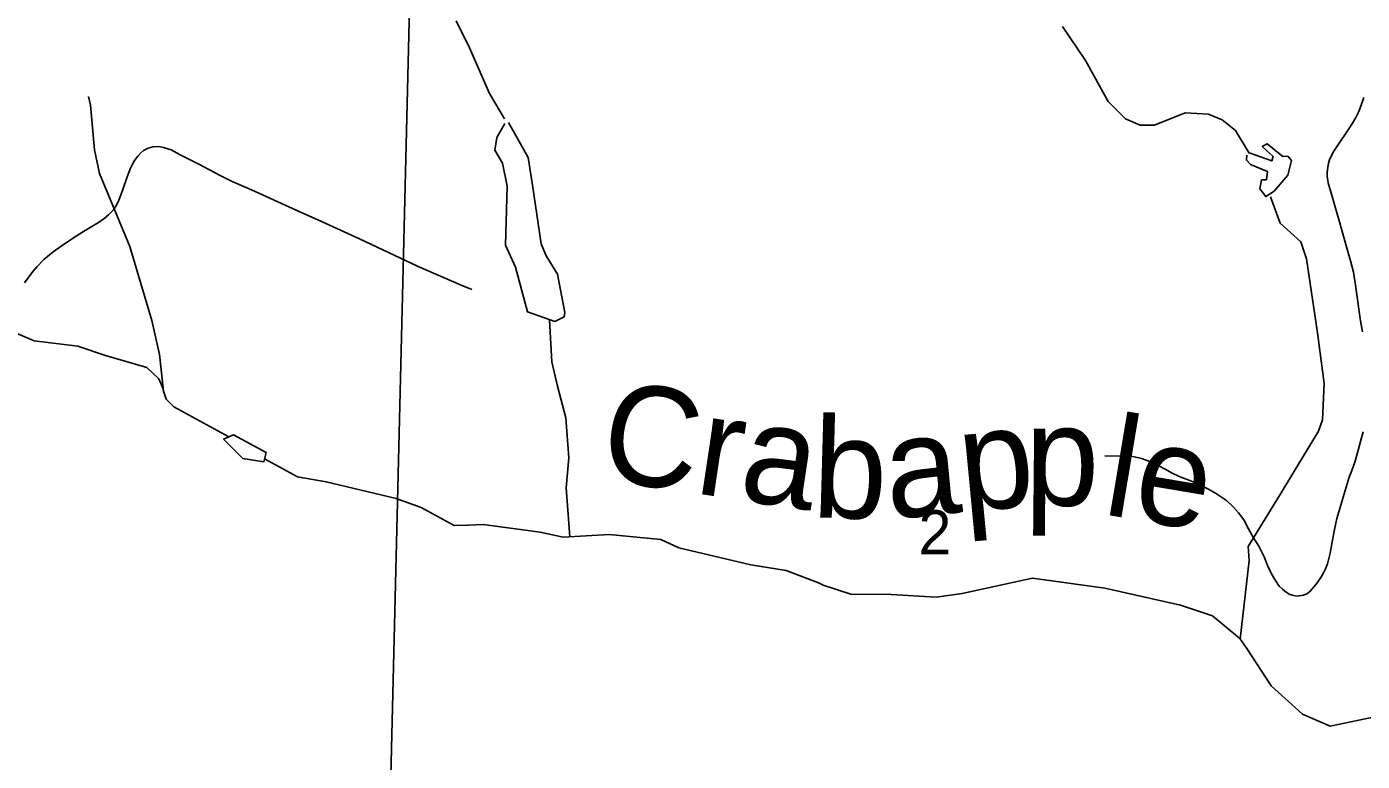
# Model space of a CAD drawing. Extents: x 0 to 34, y 0 to 22.
# Drawn here: x 3.798 to 5.063, y 14.873 to 15.568 of the extents above; entities that cross this region are included whole.
import ezdxf

# ---------------------------------------------------------------- set-up
doc = ezdxf.new("R2010")
doc.units = 0
for name, color, linetype in [('GM_X_Corporation', 7, 'Continuous'), ('GM_X_Minor_River', 7, 'Continuous'), ('GM_X_Minor_River_Text', 7, 'Continuous'), ('GM_X_Section_Text', 7, 'Continuous'), ('GM_X_Township_Road', 7, 'Continuous')]:
    doc.layers.add(name, color=color, linetype=linetype)

msp = doc.modelspace()

# ---------------------------------------------------------------- linework, layer by layer
at = {"layer": 'GM_X_Corporation'}
for points in [[(4.1616, 15.6255), (4.1372, 14.6117), (3.1218, 14.6372), (3.1435, 15.6571)], [(5.1793, 15.5873), (5.155, 14.5827), (4.1372, 14.6117), (4.1616, 15.6255)]]:
    msp.add_lwpolyline(points, close=True, dxfattribs=at)
at = {"layer": 'GM_X_Minor_River'}
for points in [[(4.2507, 15.481), (4.2363, 15.505), (4.2174, 15.548), (4.2049, 15.5736)], [(4.7788, 15.5683), (4.8005, 15.536), (4.8219, 15.4972), (4.8385, 15.4808), (4.8522, 15.4749), (4.8659, 15.4748), (4.8949, 15.4866), (4.917, 15.4854), (4.93, 15.4799), (4.9426, 15.4698), (4.9555, 15.4484)], [(3.9896, 15.1797), (3.9378, 15.2084), (3.9305, 15.2155), (3.9278, 15.2231), (3.9242, 15.2579), (3.9169, 15.29), (3.8961, 15.3602), (3.8674, 15.4292), (3.8625, 15.4515), (3.8589, 15.4939), (3.8569, 15.5022)], [(4.2545, 15.4773), (4.2729, 15.4442), (4.277, 15.4181), (4.2854, 15.3625), (4.2902, 15.3512), (4.3007, 15.3339), (4.3076, 15.2976), (4.307, 15.2934), (4.2983, 15.2891), (4.2724, 15.2982), (4.2611, 15.3405), (4.2517, 15.3612), (4.2531, 15.4173), (4.2486, 15.4389), (4.2416, 15.4513), (4.2434, 15.4634), (4.2511, 15.4764)], [(4.9555, 15.4488), (4.9768, 15.4411), (4.9783, 15.4453), (4.9679, 15.4546), (4.9724, 15.4573), (4.9874, 15.4454), (4.9919, 15.4455), (4.9954, 15.4414), (4.9922, 15.4277), (4.9791, 15.4123), (4.9712, 15.4073), (4.9654, 15.4148), (4.9672, 15.4231), (4.9718, 15.4232), (4.9728, 15.4312), (4.9568, 15.4378), (4.9529, 15.4419), (4.9532, 15.4465)], [(4.9758, 15.407), (4.9849, 15.3821), (5.0045, 15.3645), (5.0097, 15.3483), (5.0202, 15.2783), (5.0266, 15.2303), (5.0248, 15.1958), (5.0212, 15.1851), (4.9867, 15.1285), (4.9545, 15.0761), (4.9555, 15.0628), (4.9469, 14.9884)], [(3.9275, 15.2253), (3.9234, 15.2347), (3.9122, 15.2456), (3.873, 15.2568), (3.8467, 15.2658), (3.8056, 15.2709), (3.7751, 15.2838)], [(4.2933, 15.2902), (4.2954, 15.2508), (4.3007, 15.2277), (4.3087, 15.1979), (4.3116, 15.16), (4.309, 15.1315), (4.3126, 15.0852)], [(3.9846, 15.1776), (3.994, 15.1816), (4.025, 15.1649), (4.0229, 15.1562), (4.0031, 15.1593), (3.9846, 15.1776)], [(5.0805, 14.9159), (5.0321, 14.9058), (5.0058, 14.9172), (4.9762, 14.9441), (4.9533, 14.9794), (4.9467, 14.9888), (4.9206, 15.0104), (4.8904, 15.0205), (4.8188, 15.0366), (4.7504, 15.0462), (4.6838, 15.0316), (4.6592, 15.0282), (4.6167, 15.0306), (4.5783, 15.0308), (4.5524, 15.0395), (4.5478, 15.0417), (4.5173, 15.0534), (4.4838, 15.0586), (4.4157, 15.0747), (4.3985, 15.0828), (4.3498, 15.0874), (4.3062, 15.0849), (4.2845, 15.0895), (4.2305, 15.097), (4.2165, 15.0961), (4.2029, 15.0959), (4.1719, 15.1129), (4.1482, 15.1216), (4.0819, 15.1373), (4.0546, 15.1419), (4.0236, 15.1591)]]:
    msp.add_lwpolyline(points, dxfattribs=at)
at = {"layer": 'GM_X_Township_Road'}
for points in [[(5.0628, 15.2792), (5.0609, 15.2897), (5.0598, 15.2962), (5.0562, 15.3233), (5.0542, 15.3358), (5.0515, 15.3465), (5.0489, 15.3552), (5.0441, 15.3721), (5.0409, 15.3835), (5.0365, 15.3987), (5.0336, 15.4087), (5.0314, 15.4158), (5.0303, 15.4203), (5.0292, 15.4265), (5.0293, 15.4305), (5.0298, 15.435), (5.0307, 15.439), (5.0316, 15.4422), (5.0333, 15.4463), (5.0355, 15.4502), (5.0381, 15.454), (5.0498, 15.4713), (5.0534, 15.4767), (5.0565, 15.4822), (5.0592, 15.488), (5.0616, 15.4939), (5.0639, 15.5012)], [(3.7963, 15.3258), (3.8041, 15.3364), (3.8082, 15.3412), (3.8145, 15.3478), (3.8233, 15.3549), (3.8309, 15.3605), (3.8419, 15.3677), (3.8521, 15.3744), (3.8649, 15.3818), (3.8711, 15.386), (3.8759, 15.39), (3.8804, 15.3947), (3.8833, 15.3991), (3.8855, 15.4038), (3.8861, 15.4054), (3.8894, 15.414), (3.8936, 15.4259), (3.8968, 15.4342), (3.8983, 15.4374), (3.9004, 15.4414), (3.9035, 15.4457), (3.906, 15.4483), (3.909, 15.4508), (3.9133, 15.4531), (3.9178, 15.4543), (3.9233, 15.4546), (3.928, 15.4539), (3.9352, 15.4515), (3.9438, 15.4469), (3.9613, 15.438), (3.9814, 15.4273), (3.9929, 15.4216), (4.0111, 15.4136), (4.0536, 15.3946), (4.0774, 15.3837), (4.1133, 15.3672), (4.1688, 15.3412), (4.2095, 15.3234), (4.2198, 15.3195)], [(4.819, 15.1618), (4.8394, 15.1616), (4.8434, 15.1615), (4.8481, 15.1607), (4.8537, 15.1593), (4.859, 15.1575), (4.864, 15.1556), (4.8687, 15.153), (4.8752, 15.1495), (4.8825, 15.1456), (4.8908, 15.1417), (4.8993, 15.1384), (4.9072, 15.1353), (4.9158, 15.1309), (4.9236, 15.1264), (4.934, 15.1195), (4.9403, 15.1137), (4.9454, 15.108), (4.9503, 15.1012), (4.9547, 15.0929), (4.9597, 15.0841), (4.9645, 15.0765), (4.9698, 15.0663), (4.9731, 15.0575), (4.9766, 15.0503), (4.9797, 15.0448), (4.9838, 15.0384), (4.9869, 15.0355), (4.9905, 15.0327), (4.9941, 15.0307), (4.9975, 15.0295), (5.0008, 15.029), (5.007, 15.0298), (5.0106, 15.0315), (5.0133, 15.0337), (5.0171, 15.0381), (5.0197, 15.0416), (5.0233, 15.0468), (5.0258, 15.0511), (5.0276, 15.0549), (5.0296, 15.0597), (5.031, 15.0646), (5.0322, 15.0698), (5.0338, 15.0785), (5.036, 15.0904), (5.0384, 15.1026), (5.0431, 15.1183), (5.0445, 15.1228), (5.05, 15.1417), (5.0527, 15.1479), (5.0557, 15.1567), (5.0584, 15.166), (5.0607, 15.1754), (5.0633, 15.1847)]]:
    msp.add_lwpolyline(points, dxfattribs=at)

# ---------------------------------------------------------------- texts
at = {"layer": 'GM_X_Minor_River_Text'}
for s, rotation, p in [('Cra', 351.4517, (4.3386, 15.1403)), ('b', 358.4484, (4.5412, 15.1037)), ('le', 350.4508, (4.8152, 15.1069)), ('ap', 5.4453, (4.6146, 15.1019)), ('p', 359.4474, (4.7427, 15.115))]:
    msp.add_text(s, height=0.0947, rotation=rotation, dxfattribs=at).set_placement(p)
at = {"layer": 'GM_X_Section_Text'}
msp.add_text('2', height=0.0419, rotation=0, dxfattribs=at).set_placement((4.6425, 15.0685))

doc.saveas('drawing.dxf')
